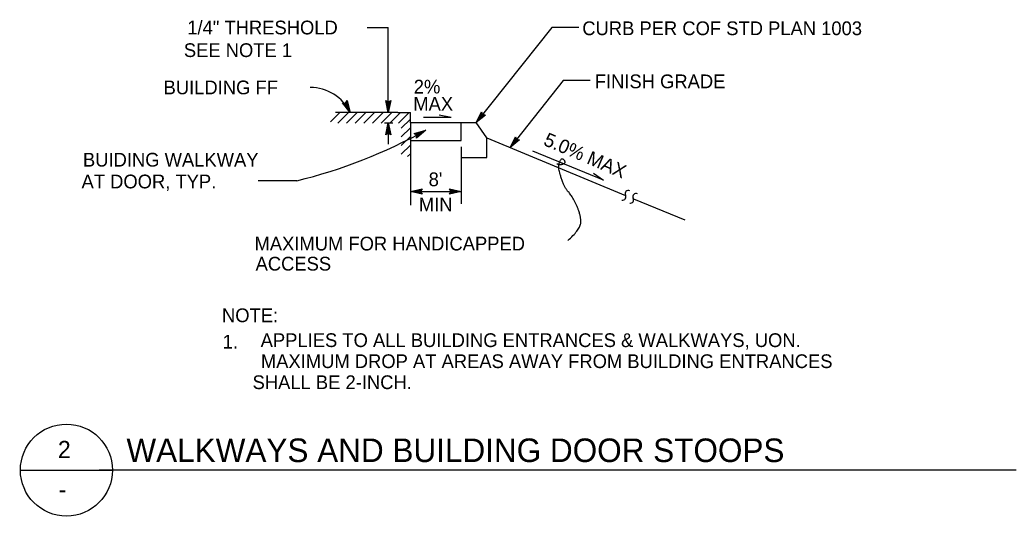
# Model space of a CAD drawing. Extents: x 6710407 to 6714861, y 1868090 to 1871317.
# Drawn here: x 6712151 to 6712658, y 1871046 to 1871299 of the extents above; entities that cross this region are included whole.
import ezdxf

# ---------------------------------------------------------------- set-up
doc = ezdxf.new("R2010")
doc.units = 0
doc.layers.add('Nongeo Data(60)', color=7, linetype='Continuous')
doc.layers.add('Seal_Sig (Lv63)', color=7, linetype='Continuous')

# ---------------------------------------------------------------- blocks, each defined once
blk = doc.blocks.new('SC853')
at = {"layer": 'Seal_Sig (Lv63)'}
blk.add_line((0, 0), (0, 0), dxfattribs=at)

msp = doc.modelspace()

# ---------------------------------------------------------------- linework, layer by layer
at = {"layer": 'Nongeo Data(60)'}
for p, q in [((6712327.38, 1871294.87), (6712338.23, 1871294.87)), ((6712338.23, 1871251.62), (6712338.23, 1871294.87)), ((6712421.58, 1871294.84), (6712383.04, 1871246.38)), ((6712435.31, 1871294.84), (6712421.58, 1871294.84)), ((6712427.4, 1871267.79), (6712400.29, 1871233.69)), ((6712441.13, 1871267.79), (6712427.4, 1871267.79)), ((6712316.49, 1871256.28), (6712317.34, 1871257.59)), ((6712317.12, 1871257.24), (6712318.2, 1871252.86)), ((6712317.34, 1871257.59), (6712317.34, 1871257.59)), ((6712317.34, 1871257.59), (6712318.81, 1871251.62)), ((6712338.23, 1871251.62), (6712336.9, 1871257.62)), ((6712336.9, 1871257.62), (6712336.9, 1871257.62)), ((6712336.9, 1871257.62), (6712338.23, 1871256.82)), ((6712338.23, 1871253.02), (6712337.26, 1871257.39)), ((6712338.24, 1871254.39), (6712337.61, 1871257.21)), ((6712338.23, 1871256.82), (6712339.57, 1871257.62)), ((6712339.57, 1871257.62), (6712338.23, 1871251.62)), ((6712339.22, 1871257.41), (6712338.24, 1871253)), ((6712339.57, 1871257.62), (6712339.57, 1871257.62)), ((6712318.81, 1871251.62), (6712314.95, 1871256.4)), ((6712314.95, 1871256.4), (6712314.95, 1871256.4)), ((6712314.95, 1871256.4), (6712316.49, 1871256.28)), ((6712318.19, 1871252.87), (6712315.37, 1871256.35)), ((6712317.58, 1871254.1), (6712315.76, 1871256.35)), ((6712316.97, 1871255.34), (6712316.19, 1871256.3)), ((6712316.67, 1871256.56), (6712316.97, 1871255.34)), ((6712316.9, 1871256.87), (6712317.58, 1871254.1)), ((6712338.24, 1871255.77), (6712337.97, 1871256.98)), ((6712338.86, 1871257.17), (6712338.24, 1871254.39)), ((6712338.51, 1871257), (6712338.24, 1871255.77)), ((6712308.83, 1871246.83), (6712313.53, 1871251.52)), ((6712343.14, 1871251.62), (6712311.3, 1871251.62)), ((6712312.48, 1871246.05), (6712317.95, 1871251.52)), ((6712316.9, 1871246.05), (6712322.37, 1871251.52)), ((6712318.81, 1871251.62), (6712318.81, 1871251.62)), ((6712321.32, 1871246.05), (6712326.79, 1871251.52)), ((6712325.74, 1871246.05), (6712331.21, 1871251.52)), ((6712330.16, 1871246.05), (6712335.63, 1871251.52)), ((6712334.58, 1871246.05), (6712340.05, 1871251.52)), ((6712338.23, 1871251.62), (6712338.23, 1871251.62)), ((6712339, 1871246.05), (6712344.46, 1871251.52)), ((6712343.14, 1871251.62), (6712349.46, 1871251.62)), ((6712343.42, 1871246.05), (6712348.88, 1871251.52)), ((6712344.77, 1871243.5), (6712349.46, 1871248.19)), ((6712349.46, 1871246.31), (6712349.46, 1871251.62)), ((6712356.21, 1871249.14), (6712370.27, 1871249.14)), ((6712364.16, 1871250.36), (6712370.27, 1871249.14)), ((6712383.04, 1871246.38), (6712385.73, 1871251.9)), ((6712387.82, 1871250.24), (6712383.04, 1871246.38)), ((6712383.9, 1871247.47), (6712385.87, 1871251.5)), ((6712387.41, 1871250.29), (6712383.9, 1871247.46)), ((6712384.76, 1871248.54), (6712386.03, 1871251.14)), ((6712386.98, 1871250.33), (6712384.76, 1871248.54)), ((6712385.62, 1871249.62), (6712386.16, 1871250.73)), ((6712386.6, 1871250.41), (6712385.62, 1871249.62)), ((6712385.73, 1871251.9), (6712385.73, 1871251.9)), ((6712385.73, 1871251.9), (6712386.28, 1871250.45)), ((6712386.28, 1871250.45), (6712387.82, 1871250.24)), ((6712387.82, 1871250.24), (6712387.82, 1871250.24)), ((6712336.37, 1871246.24), (6712340.62, 1871246.24)), ((6712336.89, 1871240.24), (6712338.23, 1871246.24)), ((6712337.25, 1871240.45), (6712338.23, 1871244.86)), ((6712337.61, 1871240.69), (6712338.23, 1871243.47)), ((6712337.96, 1871240.86), (6712338.23, 1871242.09)), ((6712338.23, 1871246.24), (6712338.23, 1871235.49)), ((6712338.23, 1871246.24), (6712338.23, 1871246.24)), ((6712338.23, 1871246.24), (6712339.56, 1871240.24)), ((6712338.23, 1871243.47), (6712338.86, 1871240.65)), ((6712338.23, 1871242.09), (6712338.5, 1871240.88)), ((6712338.24, 1871244.85), (6712339.21, 1871240.47)), ((6712344.77, 1871239.08), (6712349.46, 1871243.77)), ((6712349.34, 1871246.38), (6712375.38, 1871246.38)), ((6712349.46, 1871246.31), (6712349.46, 1871204.38)), ((6712351.38, 1871240.78), (6712357.27, 1871242.53)), ((6712357.27, 1871242.53), (6712352.68, 1871238.45)), ((6712357.27, 1871242.53), (6712357.27, 1871242.53)), ((6712375.38, 1871237.21), (6712375.38, 1871246.38)), ((6712375.38, 1871246.38), (6712383.04, 1871246.38)), ((6712388.45, 1871238.6), (6712383.04, 1871246.38)), ((6712383.04, 1871246.38), (6712383.04, 1871246.38)), ((6712338.23, 1871241.04), (6712336.89, 1871240.24)), ((6712336.89, 1871240.24), (6712336.89, 1871240.24)), ((6712339.56, 1871240.24), (6712338.23, 1871241.04)), ((6712339.56, 1871240.24), (6712339.56, 1871240.24)), ((6712344.77, 1871234.66), (6712349.46, 1871239.35)), ((6712349.34, 1871237.21), (6712375.38, 1871237.21)), ((6712352.73, 1871240), (6712351.38, 1871240.78)), ((6712351.38, 1871240.78), (6712351.38, 1871240.78)), ((6712351.74, 1871240.58), (6712356.07, 1871241.86)), ((6712352.12, 1871240.38), (6712354.86, 1871241.19)), ((6712352.44, 1871240.16), (6712353.65, 1871240.52)), ((6712352.68, 1871238.45), (6712352.73, 1871240)), ((6712352.68, 1871238.45), (6712352.68, 1871238.45)), ((6712354.86, 1871241.19), (6712352.69, 1871239.27)), ((6712356.06, 1871241.85), (6712352.71, 1871238.88)), ((6712353.65, 1871240.52), (6712352.72, 1871239.69)), ((6712388.45, 1871238.6), (6712459.16, 1871209.29)), ((6712388.45, 1871228.61), (6712388.45, 1871238.6)), ((6712400.29, 1871233.69), (6712402.98, 1871239.22)), ((6712405.07, 1871237.55), (6712400.29, 1871233.69)), ((6712401.15, 1871234.78), (6712403.12, 1871238.81)), ((6712404.66, 1871237.61), (6712401.15, 1871234.77)), ((6712402.01, 1871235.85), (6712403.28, 1871238.45)), ((6712404.23, 1871237.65), (6712402.01, 1871235.85)), ((6712402.87, 1871236.93), (6712403.41, 1871238.05)), ((6712403.85, 1871237.73), (6712402.87, 1871236.93)), ((6712402.98, 1871239.22), (6712402.98, 1871239.22)), ((6712402.98, 1871239.22), (6712403.53, 1871237.76)), ((6712403.53, 1871237.76), (6712405.07, 1871237.55)), ((6712405.07, 1871237.55), (6712405.07, 1871237.55)), ((6712344.77, 1871230.24), (6712349.46, 1871234.93)), ((6712375.38, 1871234.08), (6712375.38, 1871205.03)), ((6712400.29, 1871233.69), (6712400.29, 1871233.69)), ((6712447.9, 1871217.07), (6712411.95, 1871231.89)), ((6712348.06, 1871229.11), (6712349.46, 1871230.51)), ((6712375.38, 1871228.61), (6712388.45, 1871228.61)), ((6712291.65, 1871216.75), (6712271.85, 1871216.75)), ((6712442.75, 1871220.57), (6712447.9, 1871217.07)), ((6712349.46, 1871211.28), (6712355.46, 1871212.61)), ((6712350.85, 1871211.28), (6712355.22, 1871212.25)), ((6712352.22, 1871211.28), (6712355.05, 1871211.9)), ((6712353.6, 1871211.28), (6712354.81, 1871211.54)), ((6712355.46, 1871212.61), (6712354.66, 1871211.28)), ((6712355.46, 1871212.61), (6712355.46, 1871212.61)), ((6712370.18, 1871211.28), (6712369.38, 1871212.62)), ((6712369.38, 1871212.62), (6712369.38, 1871212.62)), ((6712369.38, 1871212.62), (6712375.38, 1871211.28)), ((6712369.59, 1871212.26), (6712374, 1871211.28)), ((6712369.83, 1871211.9), (6712372.62, 1871211.28)), ((6712370, 1871211.56), (6712371.23, 1871211.28)), ((6712349.46, 1871211.28), (6712375.38, 1871211.28)), ((6712355.46, 1871209.94), (6712349.46, 1871211.28)), ((6712349.46, 1871211.28), (6712349.46, 1871211.28)), ((6712355.24, 1871210.3), (6712350.84, 1871211.28)), ((6712355.01, 1871210.66), (6712352.22, 1871211.28)), ((6712354.83, 1871211), (6712353.6, 1871211.28)), ((6712354.66, 1871211.28), (6712355.46, 1871209.94)), ((6712355.46, 1871209.94), (6712355.46, 1871209.94)), ((6712375.38, 1871211.28), (6712369.38, 1871209.95)), ((6712369.38, 1871209.95), (6712370.18, 1871211.28)), ((6712369.38, 1871209.95), (6712369.38, 1871209.95)), ((6712373.99, 1871211.28), (6712369.61, 1871210.31)), ((6712372.62, 1871211.28), (6712369.79, 1871210.66)), ((6712371.23, 1871211.28), (6712370.03, 1871211.02)), ((6712375.38, 1871211.28), (6712375.38, 1871211.28)), ((6712463.16, 1871207.63), (6712489.33, 1871196.78)), ((6712150.53, 1871069.25), (6712197.66, 1871069.25)), ((6712658.1, 1871069.31), (6712190.88, 1871069.31))]:
    msp.add_line(p, q, dxfattribs=at)
msp.add_circle((6712174.22, 1871069.31), 23.44, dxfattribs=at)
for centre, radius, start, end in [((6712298.29, 1871241.41), 22.93, 26.4644, 89.5389), ((6712228.62, 1871473.59), 264.46, 283.7871, 299.1084), ((6712460.51, 1871210.2), 1.62, 63.8976, 209.3057), ((6712457.59, 1871208.56), 1.73, 260.2113, 29.3057), ((6712461.52, 1871207.06), 1.73, 260.2113, 29.3057), ((6712464.45, 1871208.7), 1.62, 63.8976, 209.3057)]:
    msp.add_arc(centre, radius, start, end, dxfattribs=at)
msp.add_open_spline([(6712429.72, 1871186.31), (6712436.75, 1871192.56), (6712435.97, 1871200.38), (6712432.06, 1871208.97), (6712428.15, 1871212.88), (6712425.03, 1871222.25), (6712425.03, 1871225.38), (6712426.59, 1871228.5), (6712428.15, 1871226.94), (6712428.15, 1871225.38), (6712425.03, 1871224.6), (6712424.25, 1871225.38)], degree=2, dxfattribs=at)

# ---------------------------------------------------------------- block references
at = {"layer": 'Nongeo Data(60)', "xscale": 984.2519685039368, "yscale": 984.2519685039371, "rotation": 61.058000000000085}
for p in [(6712349.33, 1871237.21), (6712375.38, 1871237.21), (6712375.38, 1871211.28)]:
    msp.add_blockref('SC853', p, dxfattribs=at)

# ---------------------------------------------------------------- texts
at = {"layer": 'Nongeo Data(60)'}
for s, height, p in [('1/4" THRESHOLD', 7, (6712235.82, 1871291.36)), ('CURB PER COF STD PLAN 1003', 7, (6712437.07, 1871290.97)), ('SEE NOTE 1', 7, (6712234.06, 1871279.82)), ('BUILDING FF', 7, (6712223.74, 1871260.82)), ('2%', 7, (6712351.21, 1871261.22)), ('FINISH GRADE', 7, (6712443.42, 1871263.92)), ('MAX', 7, (6712350.97, 1871252.47)), ('BUIDING WALKWAY', 7, (6712182.65, 1871223.99)), ('AT DOOR, TYP.', 7, (6712181.93, 1871212.89)), ("8'", 7, (6712358.78, 1871213.99)), ('MIN', 7, (6712353.79, 1871201.23)), ('MAXIMUM FOR HANDICAPPED', 7, (6712270.06, 1871181.23)), ('ACCESS', 7, (6712270.6, 1871171)), ('NOTE:', 7, (6712253.49, 1871144.69)), ('1.', 7, (6712253.81, 1871131.24)), ('APPLIES TO ALL BUILDING ENTRANCES & WALKWAYS, UON.', 7, (6712273.2, 1871132.02)), ('MAXIMUM DROP AT AREAS AWAY FROM BUILDING ENTRANCES', 7, (6712273.31, 1871121.3)), (' SHALL BE 2-INCH.', 7, (6712266.47, 1871110.59)), ('WALKWAYS AND BUILDING DOOR STOOPS', 12, (6712204.81, 1871073.41)), ('2', 8.75, (6712169.91, 1871075.45)), ('-', 8.75, (6712170.24, 1871055.14))]:
    msp.add_text(s, height=height, dxfattribs=at).set_placement(p)
msp.add_text('5.0% MAX', height=7, rotation=336.9296, dxfattribs=at).set_placement((6712416.83, 1871235.13))

doc.saveas('drawing.dxf')
